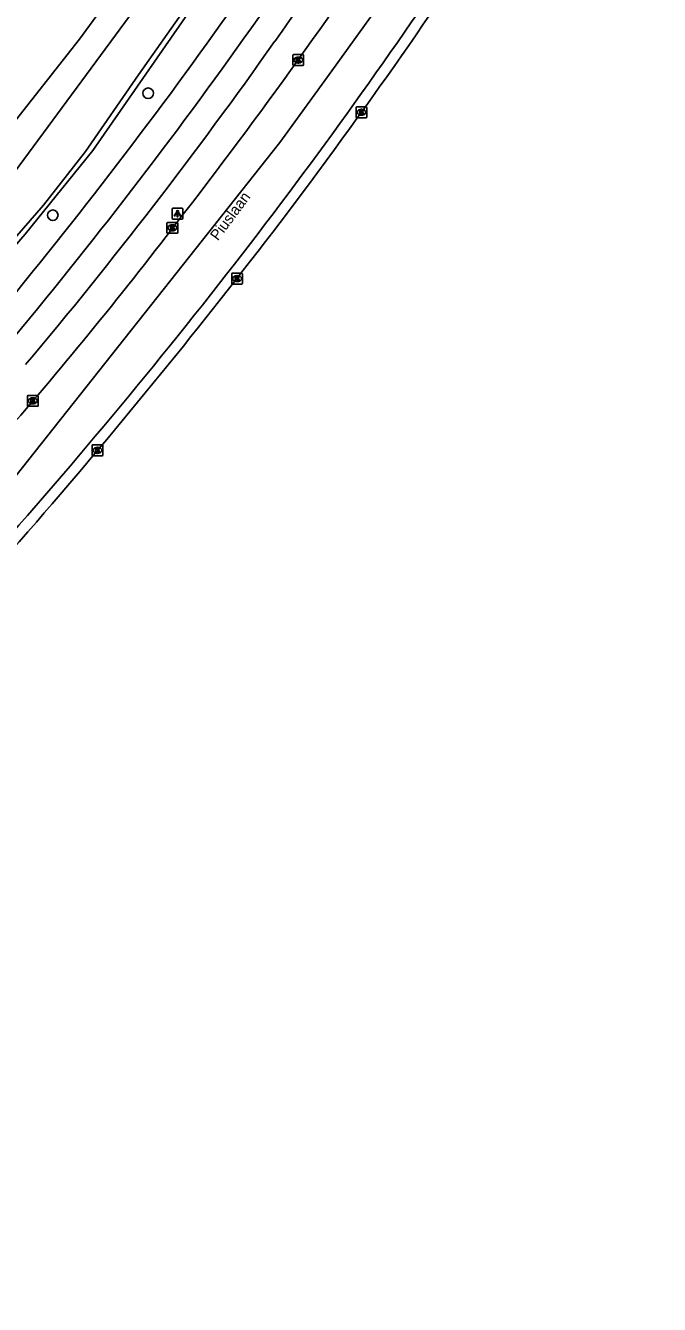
# Model space of a CAD drawing. Extents: x 162074 to 163034, y 381824 to 382557.
# Drawn here: x 162899.6 to 162958.2, y 382071.6 to 382189.9 of the extents above; entities that cross this region are included whole.
import ezdxf

# ---------------------------------------------------------------- set-up
doc = ezdxf.new("R2010")
doc.units = 0
for name, color, linetype in [('IMGEO_Berm_groen', 7, 'Continuous'), ('IMGEO_Boom', 7, 'Continuous'), ('IMGEO_Fietspad_gesloten', 7, 'Continuous'), ('IMGEO_Kolk', 7, 'Continuous'), ('IMGEO_Lichtpunt', 7, 'Continuous'), ('IMGEO_Loofbos', 7, 'Continuous'), ('IMGEO_Openbare_ruimte_label', 7, 'Continuous'), ('IMGEO_Rijbaan_regionaal_gesloten', 7, 'Continuous'), ('IMGEO_Voetpad_open', 7, 'Continuous'), ('IMGEO_Waterloop', 7, 'Continuous')]:
    doc.layers.add(name, color=color, linetype=linetype)

msp = doc.modelspace()

# ---------------------------------------------------------------- linework, layer by layer
at = {"layer": 'IMGEO_Berm_groen'}
msp.add_lwpolyline([(162926.95, 382208.83), (162905.8, 382178.35), (162899.53, 382170.59), (162883.67, 382152.29), (162872.25, 382139.72), (162857.28, 382124.93), (162849.38, 382117.57), (162837.2, 382107.28), (162834, 382104.84), (162827.05, 382100.16), (162817.56, 382093.19), (162817.06, 382093.13), (162816.59, 382093.29)], dxfattribs=at)
at = {"layer": 'IMGEO_Boom'}
for centre in [(162910.92, 382183.63), (162902.1, 382172.35)]:
    msp.add_circle(centre, 0.489, dxfattribs=at)
at = {"layer": 'IMGEO_Fietspad_gesloten'}
for centre, radius, start, end in [((162479.95, 382502.52), 540.31, 324.6206, 328.632), ((162489.51, 382496.41), 531.46, 324.5831, 328.68), ((162543.59, 382456.23), 461.61, 320.0971, 324.732), ((162562.3, 382442.34), 440.8, 319.9211, 324.8272)]:
    msp.add_arc(centre, radius, start, end, dxfattribs=at)
at = {"layer": 'IMGEO_Kolk'}
for p, q in [((162924.3, 382186.28), (162924.3, 382187.13)), ((162924.37, 382187.2), (162925.23, 382187.2)), ((162924.81, 382186.42), (162924.78, 382186.42)), ((162924.79, 382186.98), (162924.81, 382186.98)), ((162925.3, 382187.13), (162925.3, 382186.28)), ((162925.23, 382186.2), (162924.37, 382186.2)), ((162930.14, 382181.44), (162930.14, 382182.29)), ((162930.22, 382182.37), (162931.07, 382182.37)), ((162930.63, 382182.15), (162930.66, 382182.15)), ((162931.14, 382182.29), (162931.14, 382181.44)), ((162931.07, 382181.37), (162930.22, 382181.37)), ((162930.65, 382181.59), (162930.63, 382181.59)), ((162912.66, 382170.76), (162912.66, 382171.61)), ((162912.73, 382171.69), (162913.58, 382171.69)), ((162913.15, 382171.47), (162913.17, 382171.47)), ((162913.66, 382171.61), (162913.66, 382170.76)), ((162913.58, 382170.69), (162912.73, 382170.69)), ((162913.17, 382170.91), (162913.14, 382170.91)), ((162918.65, 382166.07), (162918.65, 382166.92)), ((162918.72, 382167), (162919.57, 382167)), ((162919.14, 382166.77), (162919.16, 382166.77)), ((162919.65, 382166.92), (162919.65, 382166.07)), ((162919.57, 382165.99), (162918.72, 382165.99)), ((162919.16, 382166.22), (162919.13, 382166.22)), ((162899.83, 382155.69), (162900.68, 382155.69)), ((162899.76, 382154.76), (162899.76, 382155.61)), ((162900.68, 382154.69), (162899.83, 382154.69)), ((162900.24, 382155.47), (162900.27, 382155.47)), ((162900.27, 382154.91), (162900.24, 382154.91)), ((162900.76, 382155.61), (162900.76, 382154.76)), ((162905.74, 382150.19), (162905.74, 382151.04)), ((162905.81, 382151.11), (162906.66, 382151.11)), ((162906.74, 382151.04), (162906.74, 382150.19)), ((162906.66, 382150.11), (162905.81, 382150.11)), ((162906.25, 382150.33), (162906.22, 382150.33)), ((162906.23, 382150.89), (162906.25, 382150.89))]:
    msp.add_line(p, q, dxfattribs=at)
for points in [[(162924.3, 382186.28), (162924.3, 382187.13)], [(162924.37, 382187.2), (162925.23, 382187.2)], [(162924.62, 382186.9), (162924.74, 382186.9), (162924.74, 382186.75), (162924.87, 382186.9), (162925.04, 382186.9), (162924.89, 382186.75), (162925.04, 382186.5), (162924.89, 382186.5), (162924.81, 382186.67), (162924.74, 382186.6), (162924.74, 382186.5), (162924.62, 382186.5), (162924.62, 382186.9)], [(162925.3, 382187.13), (162925.3, 382186.28)], [(162925.23, 382186.2), (162924.37, 382186.2)], [(162930.14, 382181.44), (162930.14, 382182.29)], [(162930.22, 382182.37), (162931.07, 382182.37)], [(162930.46, 382182.07), (162930.59, 382182.07), (162930.59, 382181.92), (162930.72, 382182.07), (162930.88, 382182.07), (162930.74, 382181.92), (162930.89, 382181.67), (162930.74, 382181.67), (162930.65, 382181.83), (162930.59, 382181.76), (162930.59, 382181.67), (162930.46, 382181.67), (162930.46, 382182.07)], [(162931.14, 382182.29), (162931.14, 382181.44)], [(162931.07, 382181.37), (162930.22, 382181.37)], [(162912.66, 382170.76), (162912.66, 382171.61)], [(162912.73, 382171.69), (162913.58, 382171.69)], [(162912.98, 382171.39), (162913.1, 382171.39), (162913.1, 382171.24), (162913.23, 382171.39), (162913.4, 382171.39), (162913.25, 382171.24), (162913.4, 382170.99), (162913.25, 382170.99), (162913.17, 382171.15), (162913.1, 382171.09), (162913.1, 382170.99), (162912.98, 382170.99), (162912.98, 382171.39)], [(162913.66, 382171.61), (162913.66, 382170.76)], [(162913.58, 382170.69), (162912.73, 382170.69)], [(162918.65, 382166.07), (162918.65, 382166.92)], [(162918.72, 382167), (162919.57, 382167)], [(162918.97, 382166.69), (162919.09, 382166.69), (162919.09, 382166.54), (162919.22, 382166.69), (162919.39, 382166.69), (162919.24, 382166.54), (162919.39, 382166.29), (162919.24, 382166.29), (162919.16, 382166.46), (162919.09, 382166.39), (162919.09, 382166.29), (162918.97, 382166.29), (162918.97, 382166.69)], [(162919.65, 382166.92), (162919.65, 382166.07)], [(162919.57, 382165.99), (162918.72, 382165.99)], [(162899.83, 382155.69), (162900.68, 382155.69)], [(162899.76, 382154.76), (162899.76, 382155.61)], [(162900.68, 382154.69), (162899.83, 382154.69)], [(162900.08, 382155.39), (162900.2, 382155.39), (162900.2, 382155.23), (162900.33, 382155.39), (162900.49, 382155.39), (162900.35, 382155.24), (162900.5, 382154.99), (162900.35, 382154.99), (162900.26, 382155.15), (162900.2, 382155.08), (162900.2, 382154.99), (162900.08, 382154.99), (162900.08, 382155.39)], [(162900.76, 382155.61), (162900.76, 382154.76)], [(162905.74, 382150.19), (162905.74, 382151.04)], [(162905.81, 382151.11), (162906.66, 382151.11)], [(162906.74, 382151.04), (162906.74, 382150.19)], [(162906.66, 382150.11), (162905.81, 382150.11)], [(162906.06, 382150.81), (162906.18, 382150.81), (162906.18, 382150.66), (162906.31, 382150.81), (162906.48, 382150.81), (162906.33, 382150.66), (162906.48, 382150.41), (162906.33, 382150.41), (162906.25, 382150.58), (162906.18, 382150.51), (162906.18, 382150.41), (162906.06, 382150.41), (162906.06, 382150.81)]]:
    msp.add_lwpolyline(points, dxfattribs=at)
for centre, start, end in [((162924.37, 382187.13), 91.552, 178.448), ((162924.37, 382187.13), 91.552, 178.448), ((162925.22, 382187.13), 1.552, 88.448), ((162925.22, 382187.13), 1.552, 88.448), ((162924.37, 382186.28), 181.552, 268.448), ((162924.37, 382186.28), 181.552, 268.448), ((162925.22, 382186.28), 271.552, 358.448), ((162925.22, 382186.28), 271.552, 358.448), ((162930.22, 382182.29), 91.552, 178.448), ((162930.22, 382182.29), 91.552, 178.448), ((162931.07, 382182.29), 1.552, 88.448), ((162931.07, 382182.29), 1.552, 88.448), ((162930.22, 382181.44), 181.552, 268.448), ((162930.22, 382181.44), 181.552, 268.448), ((162931.07, 382181.44), 271.552, 358.448), ((162931.07, 382181.44), 271.552, 358.448), ((162912.73, 382171.61), 91.552, 178.448), ((162912.73, 382171.61), 91.552, 178.448), ((162913.58, 382171.61), 1.552, 88.448), ((162913.58, 382171.61), 1.552, 88.448), ((162912.73, 382170.76), 181.552, 268.448), ((162912.73, 382170.76), 181.552, 268.448), ((162913.58, 382170.76), 271.552, 358.448), ((162913.58, 382170.76), 271.552, 358.448), ((162918.72, 382166.92), 91.552, 178.448), ((162918.72, 382166.92), 91.552, 178.448), ((162919.57, 382166.92), 1.552, 88.448), ((162919.57, 382166.92), 1.552, 88.448), ((162918.72, 382166.07), 181.552, 268.448), ((162918.72, 382166.07), 181.552, 268.448), ((162919.57, 382166.07), 271.552, 358.448), ((162919.57, 382166.07), 271.552, 358.448), ((162899.83, 382155.61), 91.552, 178.448), ((162899.83, 382155.61), 91.552, 178.448), ((162900.68, 382155.61), 1.552, 88.448), ((162900.68, 382155.61), 1.552, 88.448), ((162899.83, 382154.76), 181.552, 268.448), ((162899.83, 382154.76), 181.552, 268.448), ((162900.68, 382154.76), 271.552, 358.448), ((162900.68, 382154.76), 271.552, 358.448), ((162905.81, 382151.04), 91.552, 178.448), ((162905.81, 382151.04), 91.552, 178.448), ((162906.66, 382151.04), 1.552, 88.448), ((162906.66, 382151.04), 1.552, 88.448), ((162905.81, 382150.19), 181.552, 268.448), ((162905.81, 382150.19), 181.552, 268.448), ((162906.66, 382150.19), 271.552, 358.448), ((162906.66, 382150.19), 271.552, 358.448)]:
    msp.add_arc(centre, 0.0765, start, end, dxfattribs=at)
for centre, major_axis, ratio, start_param, end_param in [((162924.79, 382186.7), (-0.387, 0.002), 0.722429, 4.712389, 7.853982), ((162924.81, 382186.7), (-0.39, 0.002), 0.717154, 1.570796, 4.712389), ((162930.63, 382181.87), (-0.387, 0.002), 0.722429, 4.712389, 7.853982), ((162930.65, 382181.87), (-0.39, 0.002), 0.717154, 1.570796, 4.712389), ((162913.14, 382171.19), (-0.387, 0.002), 0.722429, 4.712389, 7.853982), ((162913.17, 382171.19), (-0.39, 0.002), 0.717154, 1.570796, 4.712389), ((162919.13, 382166.49), (-0.387, 0.002), 0.722429, 4.712389, 7.853982), ((162919.16, 382166.49), (-0.39, 0.002), 0.717154, 1.570796, 4.712389), ((162900.24, 382155.19), (-0.387, 0.002), 0.722429, 4.712389, 7.853982), ((162900.27, 382155.19), (-0.39, 0.002), 0.717154, 1.570796, 4.712389), ((162906.22, 382150.61), (-0.387, 0.002), 0.722429, 4.712389, 7.853982), ((162906.25, 382150.61), (-0.39, 0.002), 0.717154, 1.570796, 4.712389)]:
    msp.add_ellipse(centre, major_axis=major_axis, ratio=ratio, start_param=start_param, end_param=end_param, dxfattribs=at)
at = {"layer": 'IMGEO_Lichtpunt'}
for p, q in [((162913.14, 382172.9), (162913.14, 382172.09)), ((162913.14, 382172.9), (162913.14, 382172.09)), ((162914.04, 382172.99), (162913.23, 382172.99)), ((162914.04, 382172.99), (162913.23, 382172.99)), ((162914.14, 382172.09), (162914.14, 382172.9)), ((162914.14, 382172.09), (162914.14, 382172.9)), ((162913.23, 382171.99), (162914.04, 382171.99)), ((162913.23, 382171.99), (162914.04, 382171.99))]:
    msp.add_line(p, q, dxfattribs=at)
for points in [[(162913.51, 382172.56), (162913.55, 382172.53), (162913.36, 382172.27), (162913.33, 382172.3), (162913.51, 382172.56)], [(162913.61, 382172.51), (162913.66, 382172.51), (162913.66, 382172.19), (162913.61, 382172.19), (162913.61, 382172.51)], [(162913.72, 382172.53), (162913.76, 382172.56), (162913.95, 382172.3), (162913.91, 382172.27), (162913.72, 382172.53)]]:
    msp.add_lwpolyline(points, dxfattribs=at)
msp.add_circle((162913.64, 382172.69), 0.0994, dxfattribs=at)
for centre, start, end in [((162913.23, 382172.9), 90, 180), ((162913.23, 382172.9), 90, 180), ((162914.04, 382172.9), 0, 90), ((162914.04, 382172.9), 0, 90), ((162913.23, 382172.09), 180, 270), ((162913.23, 382172.09), 180, 270), ((162914.04, 382172.09), 270, 0), ((162914.04, 382172.09), 270, 360)]:
    msp.add_arc(centre, 0.0946, start, end, dxfattribs=at)
at = {"layer": 'IMGEO_Loofbos'}
msp.add_lwpolyline([(162816.44, 382100.26), (162835.95, 382115.51), (162846.88, 382124.84), (162866.74, 382144.32), (162879.77, 382158.34), (162891.22, 382171.7), (162904.58, 382188.64), (162913.65, 382201.08), (162920.31, 382210.57)], dxfattribs=at)
at = {"layer": 'IMGEO_Rijbaan_regionaal_gesloten'}
for points in [[(162808.65, 382071.63), (162809.52, 382072.33), (162816.93, 382077.12), (162824.33, 382081.91), (162840.42, 382093.25), (162854.51, 382103.9), (162863.4, 382111.86), (162872.36, 382120.13), (162896.21, 382145.18), (162923.11, 382179.07), (162927.49, 382185.15), (162931.87, 382191.22), (162945.02, 382211.52), (162947.82, 382216.19), (162950.63, 382220.87), (162953.29, 382225.05), (162958.2, 382233.46)], [(162928.14, 382178.42), (162925.74, 382175.16), (162923.12, 382171.69)]]:
    msp.add_lwpolyline(points, dxfattribs=at)
for centre, radius, start, end in [((162535.66, 382465.62), 486.34, 323.8048, 328.2699), ((162507.99, 382485.96), 513.1, 322.229, 326.4092), ((162512.93, 382481.88), 513.27, 322.5453, 326.6585), ((162587.91, 382421.16), 410.25, 318.8858, 322.5462), ((162472.97, 382514.78), 565.99, 319.0698, 322.6862), ((162501.54, 382492.01), 528.47, 318.2448, 322.4246), ((162530.28, 382467.49), 491.71, 314.341, 318.8582)]:
    msp.add_arc(centre, radius, start, end, dxfattribs=at)
at = {"layer": 'IMGEO_Voetpad_open'}
msp.add_arc((162533.23, 382464.28), 472.22, 320.1515, 324.6556, dxfattribs=at)
at = {"layer": 'IMGEO_Waterloop'}
msp.add_lwpolyline([(162918.54, 382203.45), (162892.72, 382168.46), (162869.11, 382142.14), (162847.37, 382121.42), (162820.03, 382099.93), (162817.99, 382098.32), (162818.07, 382097.21), (162819.09, 382096.02), (162820.26, 382096.11), (162821.21, 382096.6), (162828.26, 382101.42), (162837.22, 382107.72), (162849.5, 382118.25), (162866.64, 382134.54), (162872.49, 382140.39), (162879.45, 382148.26), (162884.97, 382154.59), (162901.25, 382173.29), (162905.12, 382178.26), (162910.03, 382185.33), (162923.06, 382203.85)], dxfattribs=at)

# ---------------------------------------------------------------- texts
at = {"layer": 'IMGEO_Openbare_ruimte_label'}
msp.add_text('Piuslaan', height=1, rotation=53.3364, dxfattribs=at).set_placement((162917.37, 382169.93))

doc.saveas('drawing.dxf')
